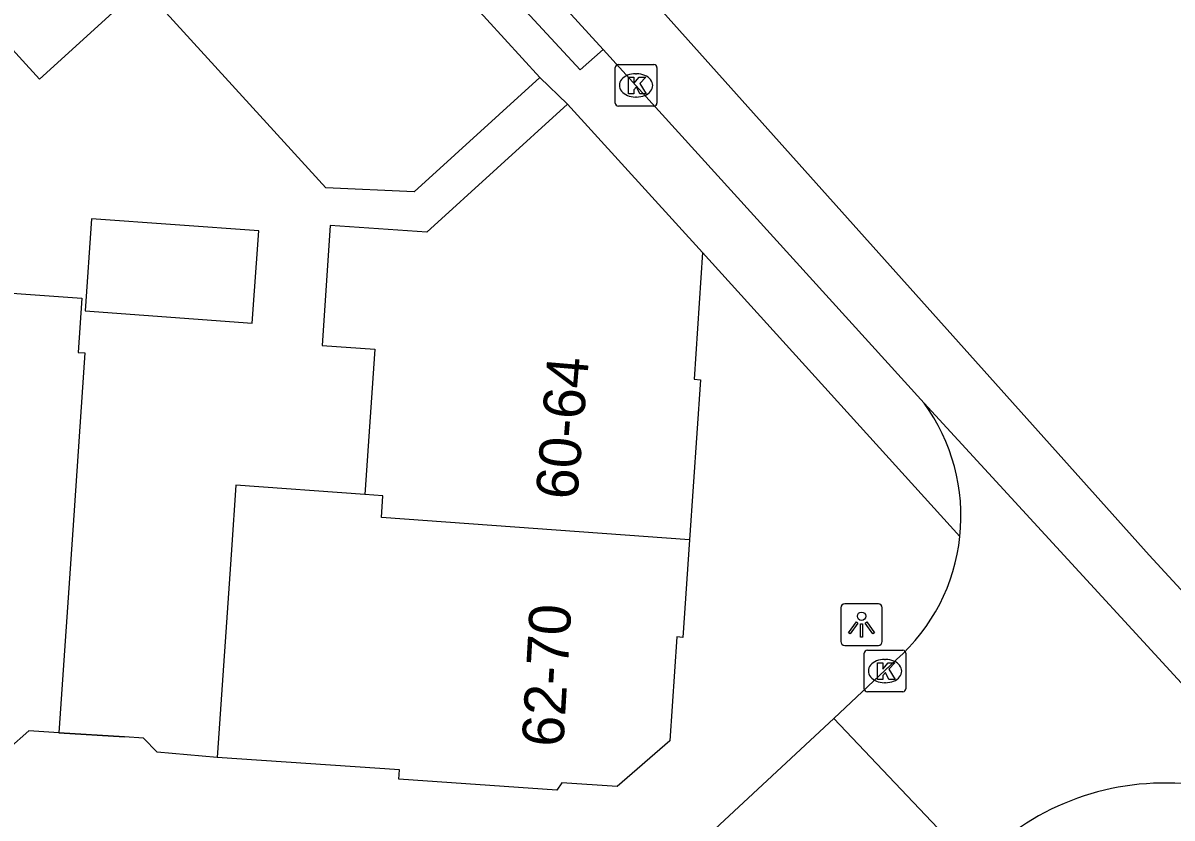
# Model space of a CAD drawing. Extents: x 159961 to 160856, y 382704 to 383353.
# Drawn here: x 160792.15 to 160819.75, y 382952.56 to 382971.65 of the extents above; entities that cross this region are included whole.
import ezdxf

# ---------------------------------------------------------------- set-up
doc = ezdxf.new("R2010")
doc.units = 0
for name, color, linetype in [('IMGEO_Kolk', 7, 'Continuous'), ('IMGEO_Lichtpunt', 7, 'Continuous'), ('IMGEO_Muur', 7, 'Continuous'), ('IMGEO_Pand', 7, 'Continuous'), ('IMGEO_Pand_nummerreeks', 7, 'Continuous'), ('IMGEO_Rijbaan_lokaal_gesloten', 7, 'Continuous'), ('IMGEO_Rijbaan_lokaal_open', 7, 'Continuous'), ('IMGEO_Voetpad_open', 7, 'Continuous')]:
    doc.layers.add(name, color=color, linetype=linetype)

msp = doc.modelspace()

# ---------------------------------------------------------------- linework, layer by layer
at = {"layer": 'IMGEO_Kolk'}
for p, q in [((160806.376, 382969.727), (160806.376, 382970.579)), ((160806.451, 382970.653), (160807.303, 382970.653)), ((160806.864, 382970.433), (160806.889, 382970.433)), ((160807.377, 382970.579), (160807.377, 382969.727)), ((160806.887, 382969.873), (160806.862, 382969.873)), ((160807.303, 382969.653), (160806.451, 382969.653)), ((160812.357, 382955.662), (160812.357, 382956.514)), ((160812.432, 382956.588), (160813.284, 382956.588)), ((160812.845, 382956.368), (160812.87, 382956.368)), ((160813.358, 382956.514), (160813.358, 382955.662)), ((160812.868, 382955.808), (160812.843, 382955.808)), ((160813.284, 382955.588), (160812.432, 382955.588))]:
    msp.add_line(p, q, dxfattribs=at)
for points in [[(160806.376, 382969.727), (160806.376, 382970.579)], [(160806.451, 382970.653), (160807.303, 382970.653)], [(160807.377, 382970.579), (160807.377, 382969.727)], [(160806.697, 382970.353), (160806.82, 382970.353), (160806.82, 382970.202), (160806.95, 382970.353), (160807.114, 382970.353), (160806.968, 382970.202), (160807.121, 382969.953), (160806.969, 382969.953), (160806.884, 382970.117), (160806.82, 382970.05), (160806.82, 382969.953), (160806.697, 382969.953), (160806.697, 382970.353)], [(160807.303, 382969.653), (160806.451, 382969.653)], [(160812.357, 382955.662), (160812.357, 382956.514)], [(160812.432, 382956.588), (160813.284, 382956.588)], [(160813.358, 382956.514), (160813.358, 382955.662)], [(160812.678, 382956.288), (160812.801, 382956.288), (160812.801, 382956.137), (160812.931, 382956.288), (160813.095, 382956.288), (160812.949, 382956.137), (160813.102, 382955.888), (160812.95, 382955.888), (160812.865, 382956.052), (160812.801, 382955.985), (160812.801, 382955.888), (160812.678, 382955.888), (160812.678, 382956.288)], [(160813.284, 382955.588), (160812.432, 382955.588)]]:
    msp.add_lwpolyline(points, dxfattribs=at)
for centre, start, end in [((160806.453, 382970.577), 91.552, 178.448), ((160806.453, 382970.577), 91.552, 178.448), ((160807.301, 382970.577), 1.552, 88.448), ((160807.301, 382970.577), 1.552, 88.448), ((160806.453, 382969.729), 181.552, 268.448), ((160806.453, 382969.729), 181.552, 268.448), ((160807.301, 382969.729), 271.552, 358.448), ((160807.301, 382969.729), 271.552, 358.448), ((160812.434, 382956.512), 91.552, 178.448), ((160812.434, 382956.512), 91.552, 178.448), ((160813.282, 382956.512), 1.552, 88.448), ((160813.282, 382956.512), 1.552, 88.448), ((160812.434, 382955.664), 181.552, 268.448), ((160812.434, 382955.664), 181.552, 268.448), ((160813.282, 382955.664), 271.552, 358.448), ((160813.282, 382955.664), 271.552, 358.448)]:
    msp.add_arc(centre, 0.0765, start, end, dxfattribs=at)
for centre, major_axis, ratio, start_param, end_param in [((160806.863, 382970.153), (-0.387, 0.002), 0.722429, 4.712389, 7.853982), ((160806.888, 382970.153), (-0.39, 0.002), 0.717154, 1.570796, 4.712389), ((160812.844, 382956.088), (-0.387, 0.002), 0.722429, 4.712389, 7.853982), ((160812.869, 382956.088), (-0.39, 0.002), 0.717154, 1.570796, 4.712389)]:
    msp.add_ellipse(centre, major_axis=major_axis, ratio=ratio, start_param=start_param, end_param=end_param, dxfattribs=at)
at = {"layer": 'IMGEO_Lichtpunt'}
for p, q in [((160811.794, 382957.606), (160811.794, 382956.799)), ((160811.794, 382957.606), (160811.794, 382956.799)), ((160812.696, 382957.701), (160811.888, 382957.701)), ((160812.696, 382957.701), (160811.888, 382957.701)), ((160812.79, 382956.799), (160812.79, 382957.606)), ((160812.79, 382956.799), (160812.79, 382957.606)), ((160811.888, 382956.705), (160812.696, 382956.705)), ((160811.888, 382956.705), (160812.696, 382956.705))]:
    msp.add_line(p, q, dxfattribs=at)
for points in [[(160812.168, 382957.27), (160812.207, 382957.242), (160812.019, 382956.98), (160811.981, 382957.007), (160812.168, 382957.27)], [(160812.27, 382957.222), (160812.317, 382957.222), (160812.317, 382956.9), (160812.27, 382956.9), (160812.27, 382957.222)], [(160812.38, 382957.242), (160812.418, 382957.269), (160812.605, 382957.007), (160812.566, 382956.979), (160812.38, 382957.242)]]:
    msp.add_lwpolyline(points, dxfattribs=at)
msp.add_circle((160812.293, 382957.404), 0.0994, dxfattribs=at)
for centre, start, end in [((160811.888, 382957.606), 90, 180), ((160811.888, 382957.606), 90, 180), ((160812.696, 382957.606), 0, 90), ((160812.696, 382957.606), 0, 90), ((160811.888, 382956.799), 180, 270), ((160811.888, 382956.799), 180, 270), ((160812.696, 382956.799), 270, 0), ((160812.696, 382956.799), 270, 360)]:
    msp.add_arc(centre, 0.0946, start, end, dxfattribs=at)
at = {"layer": 'IMGEO_Muur'}
msp.add_lwpolyline([(160793.012, 382954.601), (160794.591, 382954.506)], dxfattribs=at)
at = {"layer": 'IMGEO_Pand'}
for points in [[(160795.23, 382980.568), (160804.564, 382970.344)], [(160804.564, 382970.344), (160801.549, 382967.593), (160799.427, 382967.69), (160795, 382972.542), (160792.547, 382970.305), (160790.346, 382972.718), (160789.337, 382971.797), (160787.65, 382973.646)], [(160805.227, 382969.703), (160801.853, 382966.626), (160799.53, 382966.785), (160799.332, 382963.903), (160800.597, 382963.816), (160800.374, 382960.559), (160800.358, 382960.325)], [(160808.476, 382966.141), (160805.227, 382969.703)], [(160793.645, 382964.736), (160797.651, 382964.446), (160797.811, 382966.661), (160793.795, 382966.952), (160793.645, 382964.736)], [(160787.652, 382966.771), (160790.627, 382966.567), (160790.538, 382965.26), (160793.563, 382965.041), (160793.475, 382963.74), (160793.636, 382963.729), (160793.353, 382959.59), (160793.012, 382954.601)], [(160808.476, 382966.141), (160808.268, 382963.094), (160808.425, 382963.083), (160808.162, 382959.236)], [(160800.358, 382960.325), (160797.258, 382960.55), (160797.155, 382959.003), (160796.813, 382954.014)], [(160808.162, 382959.236), (160800.759, 382959.775), (160800.797, 382960.293), (160800.358, 382960.325)], [(160808.162, 382959.236), (160808.002, 382956.897), (160807.857, 382956.907), (160807.686, 382954.414), (160806.424, 382953.314), (160805.091, 382953.405), (160804.974, 382953.231), (160801.178, 382953.491), (160801.193, 382953.714), (160796.813, 382954.014)], [(160793.012, 382954.601), (160792.29, 382954.651), (160791.8, 382954.223), (160789.935, 382954.351), (160789.503, 382954.846), (160786.832, 382955.029)]]:
    msp.add_lwpolyline(points, dxfattribs=at)
at = {"layer": 'IMGEO_Rijbaan_lokaal_gesloten'}
for points in [[(160800.402, 382979.877), (160819.204, 382958.875), (160827.054, 382950.357), (160837.424, 382939.285), (160843.797, 382932.982), (160850.134, 382926.942), (160850.745, 382926.352), (160851.248, 382925.89), (160851.491, 382925.63)], [(160800.674, 382976.938), (160806.085, 382971.014)], [(160806.085, 382971.014), (160813.794, 382962.524)], [(160822.786, 382952.743), (160813.794, 382962.524)]]:
    msp.add_lwpolyline(points, dxfattribs=at)
at = {"layer": 'IMGEO_Rijbaan_lokaal_open'}
for points in [[(160811.624, 382954.95), (160813.134, 382956.364)], [(160805.232, 382949.001), (160811.624, 382954.95)], [(160811.624, 382954.95), (160815.003, 382951.385)]]:
    msp.add_lwpolyline(points, dxfattribs=at)
for centre, radius, start, end in [((160810.078, 382959.807), 4.604, 353.8772, 36.1701), ((160810.079, 382959.806), 4.602, 311.5934, 353.8876), ((160819.579, 382947.178), 6.221, 78.2813, 128.695)]:
    msp.add_arc(centre, radius, start, end, dxfattribs=at)
at = {"layer": 'IMGEO_Voetpad_open'}
for points in [[(160806.085, 382971.014), (160805.536, 382970.523), (160800.113, 382976.385), (160800.674, 382976.938)], [(160805.227, 382969.703), (160804.564, 382970.344)], [(160814.655, 382959.316), (160808.476, 382966.141)], [(160796.813, 382954.014), (160795.371, 382954.14), (160795.047, 382954.479), (160794.591, 382954.506), (160793.012, 382954.601)]]:
    msp.add_lwpolyline(points, dxfattribs=at)

# ---------------------------------------------------------------- texts
at = {"layer": 'IMGEO_Pand_nummerreeks'}
for s, rotation, p in [('60-64', 85.1988, (160805.459, 382960.184)), ('62-70', 86.7286, (160805.129, 382954.251))]:
    msp.add_text(s, height=1, rotation=rotation, dxfattribs=at).set_placement(p)

doc.saveas('drawing.dxf')
